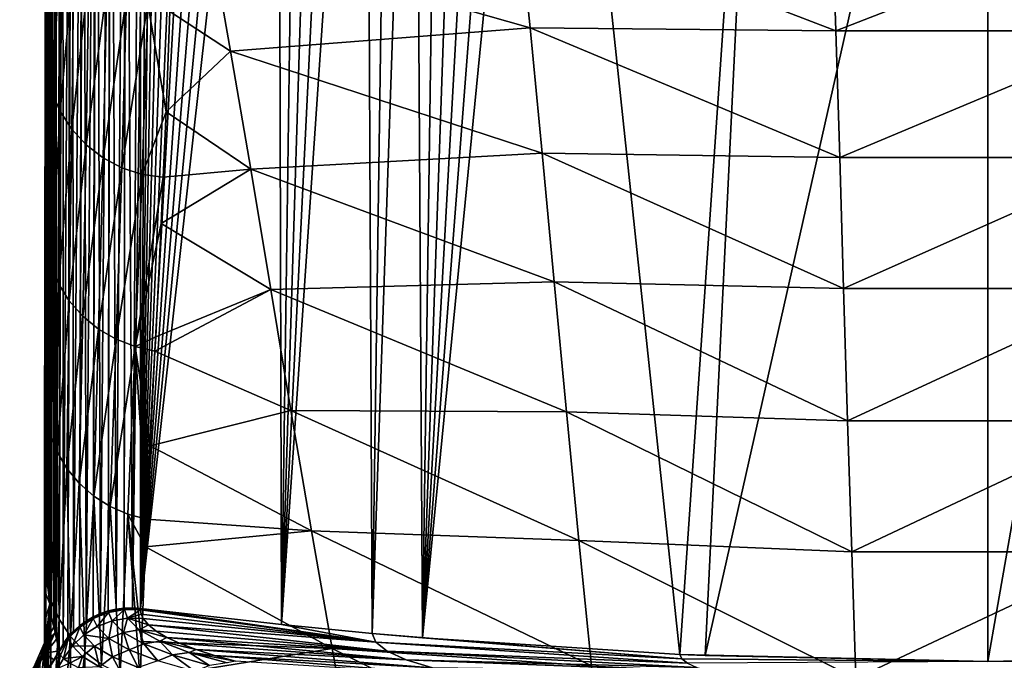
# Model space of a CAD drawing. Header units: metres. Extents: x -24 to 24, y -69 to 184.
# Tile 880 of 896: x -11.89 to 0.2, y 168.56 to 176.43. Entities that reach past the tile are written whole.
import ezdxf

# ---------------------------------------------------------------- set-up
doc = ezdxf.new("R2010")
doc.units = ezdxf.units.M
for name, color, linetype in [('4037', 7, 'CONTINUOUS'), ('4039', 7, 'CONTINUOUS'), ('4040', 7, 'CONTINUOUS'), ('4041', 7, 'CONTINUOUS'), ('4042', 7, 'CONTINUOUS'), ('4123', 7, 'CONTINUOUS'), ('4134', 7, 'CONTINUOUS'), ('4135', 7, 'CONTINUOUS'), ('4137', 7, 'CONTINUOUS'), ('4139', 7, 'CONTINUOUS'), ('4147', 7, 'CONTINUOUS'), ('4148', 7, 'CONTINUOUS'), ('4149', 7, 'CONTINUOUS'), ('4150', 7, 'CONTINUOUS'), ('4151', 7, 'CONTINUOUS'), ('4152', 7, 'CONTINUOUS')]:
    doc.layers.add(name, color=color, linetype=linetype)

msp = doc.modelspace()

# ---------------------------------------------------------------- linework, layer by layer
at = {"layer": '4037'}
for points in [[(-5.77165, 177.795035, 106.612077), (-9.547745, 177.44726, 103.757696), (-5.62208, 176.329709, 96.765387)], [(-1.869225, 176.296058, 96.87494), (-5.77165, 177.795035, 106.612077), (-5.62208, 176.329709, 96.765387)], [(-1.869225, 176.296058, 96.87494), (-1.918205, 177.775874, 106.679636), (-5.77165, 177.795035, 106.612077)], [(-1.918205, 177.775874, 106.679636), (-1.869225, 176.296058, 96.87494), (1.937453, 177.775938, 106.679574)], [(1.937453, 177.775938, 106.679574), (-1.869225, 176.296058, 96.87494), (1.88798, 176.296164, 96.87481)], [(-9.547745, 177.44726, 103.757696), (-10.047852, 176.532457, 97.303641), (-9.300258, 176.045538, 94.167916)], [(-9.547745, 177.44726, 103.757696), (-9.300258, 176.045538, 94.167916), (-5.62208, 176.329709, 96.765387)], [(-10.047852, 176.532457, 97.303641), (-10.092997, 175.298963, 88.871565), (-9.300258, 176.045538, 94.167916)], [(-5.62208, 176.329709, 96.765387), (-9.300258, 176.045538, 94.167916), (-5.473912, 174.792991, 86.928826)], [(-1.820795, 174.736587, 87.081633), (-5.62208, 176.329709, 96.765387), (-5.473912, 174.792991, 86.928826)], [(-1.820795, 174.736587, 87.081633), (-1.869225, 176.296058, 96.87494), (-5.62208, 176.329709, 96.765387)], [(-1.869225, 176.296058, 96.87494), (-1.820795, 174.736587, 87.081633), (1.88798, 176.296164, 96.87481)], [(1.88798, 176.296164, 96.87481), (-1.820795, 174.736587, 87.081633), (1.839062, 174.736757, 87.081431)], [(-9.300258, 176.045538, 94.167916), (-10.092997, 175.298963, 88.871565), (-9.053821, 174.596629, 84.584722)], [(-9.300258, 176.045538, 94.167916), (-9.053821, 174.596629, 84.584722), (-5.473912, 174.792991, 86.928826)], [(-10.092997, 175.298963, 88.871565), (-10.12721, 174.496416, 83.440306), (-9.053821, 174.596629, 84.584722)], [(-5.473912, 174.792991, 86.928826), (-9.053821, 174.596629, 84.584722), (-5.325777, 173.211211, 77.098668)], [(-1.772382, 173.127342, 77.295446), (-5.473912, 174.792991, 86.928826), (-5.325777, 173.211211, 77.098668)], [(-1.772382, 173.127342, 77.295446), (-1.820795, 174.736587, 87.081633), (-5.473912, 174.792991, 86.928826)], [(-1.820795, 174.736587, 87.081633), (-1.772382, 173.127342, 77.295446), (1.839062, 174.736757, 87.081431)], [(1.839062, 174.736757, 87.081431), (-1.772382, 173.127342, 77.295446), (1.790162, 173.127586, 77.29517)], [(-9.053821, 174.596629, 84.584722), (-10.152594, 173.927053, 79.594695), (-8.807134, 173.118393, 75.005637)], [(-10.12721, 174.496416, 83.440306), (-10.152594, 173.927053, 79.594695), (-9.053821, 174.596629, 84.584722)], [(-9.053821, 174.596629, 84.584722), (-8.807134, 173.118393, 75.005637), (-5.325777, 173.211211, 77.098668)], [(-10.152594, 173.927053, 79.594695), (-10.220276, 172.536538, 70.162034), (-8.807134, 173.118393, 75.005637)], [(-5.325777, 173.211211, 77.098668), (-8.807134, 173.118393, 75.005637), (-5.176373, 171.614172, 67.270687)], [(-1.723478, 171.501967, 67.511568), (-5.325777, 173.211211, 77.098668), (-5.176373, 171.614172, 67.270687)], [(-1.723478, 171.501967, 67.511568), (-1.772382, 173.127342, 77.295446), (-5.325777, 173.211211, 77.098668)], [(-8.807134, 173.118393, 75.005637), (-10.229098, 172.361497, 68.965795), (-8.558979, 171.630812, 65.427879)], [(-10.220276, 172.536538, 70.162034), (-10.229098, 172.361497, 68.965795), (-8.807134, 173.118393, 75.005637)], [(-8.807134, 173.118393, 75.005637), (-8.558979, 171.630812, 65.427879), (-5.176373, 171.614172, 67.270687)], [(-1.772382, 173.127342, 77.295446), (-1.723478, 171.501967, 67.511568), (1.790162, 173.127586, 77.29517)], [(1.790162, 173.127586, 77.29517), (-1.723478, 171.501967, 67.511568), (1.740765, 171.502288, 67.511219)], [(-10.229098, 172.361497, 68.965795), (-10.286805, 171.195862, 60.918961), (-8.558979, 171.630812, 65.427879)], [(-8.558979, 171.630812, 65.427879), (-10.286805, 171.195862, 60.918961), (-8.308151, 170.154271, 55.84861)], [(-5.176373, 171.614172, 67.270687), (-8.558979, 171.630812, 65.427879), (-5.024421, 170.032729, 57.440505)], [(-8.558979, 171.630812, 65.427879), (-8.308151, 170.154271, 55.84861), (-5.024421, 170.032729, 57.440505)], [(-1.673582, 169.895291, 57.725016), (-5.176373, 171.614172, 67.270687), (-5.024421, 170.032729, 57.440505)], [(-1.673582, 169.895291, 57.725016), (-1.723478, 171.501967, 67.511568), (-5.176373, 171.614172, 67.270687)], [(-1.723478, 171.501967, 67.511568), (-1.673582, 169.895291, 57.725016), (1.740765, 171.502288, 67.511219)], [(1.740765, 171.502288, 67.511219), (-1.673582, 169.895291, 57.725016), (1.690367, 169.895681, 57.724594)], [(-10.286805, 171.195862, 60.918961), (-10.331267, 170.294676, 54.572366), (-8.308151, 170.154271, 55.84861)], [(-10.331267, 170.294676, 54.572366), (-10.346857, 169.958147, 52.169864), (-8.308151, 170.154271, 55.84861)], [(-8.308151, 170.154271, 55.84861), (-10.346857, 169.958147, 52.169864), (-8.053398, 168.707833, 46.265179)], [(-5.024421, 170.032729, 57.440505), (-8.308151, 170.154271, 55.84861), (-4.868613, 168.49638, 47.603942)], [(-8.308151, 170.154271, 55.84861), (-8.053398, 168.707833, 46.265179), (-4.868613, 168.49638, 47.603942)], [(-1.622184, 168.340741, 47.93101), (-5.024421, 170.032729, 57.440505), (-4.868613, 168.49638, 47.603942)], [(-1.622184, 168.340741, 47.93101), (-1.673582, 169.895291, 57.725016), (-5.024421, 170.032729, 57.440505)], [(-10.346857, 169.958147, 52.169864), (-10.39525, 168.791276, 43.691531), (-8.053398, 168.707833, 46.265179)], [(-1.673582, 169.895291, 57.725016), (-1.622184, 168.340741, 47.93101), (1.690367, 169.895681, 57.724594)], [(1.690367, 169.895681, 57.724594), (-1.622184, 168.340741, 47.93101), (1.638452, 168.34118, 47.930519)], [(-10.39525, 168.791276, 43.691531), (-10.411011, 168.328406, 40.265887), (-8.053398, 168.707833, 46.265179)], [(-8.053398, 168.707833, 46.265179), (-10.411011, 168.328406, 40.265887), (-7.79335, 167.307524, 36.675369)], [(-4.868613, 168.49638, 47.603942), (-8.053398, 168.707833, 46.265179), (-4.707566, 167.030847, 37.757357)], [(-8.053398, 168.707833, 46.265179), (-7.79335, 167.307524, 36.675369), (-4.707566, 167.030847, 37.757357)]]:
    msp.add_3dface(points, dxfattribs=at)
at = {"layer": '4039'}
for points in [[(3.472393, 168.621839, -0.918657), (0, 168.54965, -0.909153), (2.719846, 184.081578, 116.725326)], [(2.719846, 184.081578, 116.725326), (0, 168.54965, -0.909153), (0, 184.036618, 116.72605)]]:
    msp.add_3dface(points, dxfattribs=at)
at = {"layer": '4040'}
for points in [[(-10.405616, 169.199333, -0.994685), (-8.715206, 184.336041, 115.481771), (-8.675908, 169.000888, -0.968559)], [(-8.951908, 184.332281, 115.25908), (-8.715206, 184.336041, 115.481771), (-10.405616, 169.199333, -0.994685)], [(-9.173601, 184.32556, 115.021453), (-8.951908, 184.332281, 115.25908), (-10.405616, 169.199333, -0.994685)], [(-9.379357, 184.315778, 114.769859), (-9.173601, 184.32556, 115.021453), (-10.405616, 169.199333, -0.994685)], [(-9.568267, 184.302844, 114.505336), (-9.379357, 184.315778, 114.769859), (-10.405616, 169.199333, -0.994685)], [(-9.73966, 184.286695, 114.228907), (-9.568267, 184.302844, 114.505336), (-10.405616, 169.199333, -0.994685)], [(-9.892797, 184.267284, 113.94174), (-9.73966, 184.286695, 114.228907), (-10.405616, 169.199333, -0.994685)], [(-8.715206, 184.336041, 115.481771), (-8.464382, 184.336941, 115.688583), (-8.675908, 169.000888, -0.968559)], [(-8.464382, 184.336941, 115.688583), (-8.20045, 184.335096, 115.878643), (-8.675908, 169.000888, -0.968559)], [(-8.20045, 184.335096, 115.878643), (-7.924484, 184.330639, 116.051206), (-8.675908, 169.000888, -0.968559)], [(-7.924484, 184.330639, 116.051206), (-7.637742, 184.323698, 116.205414), (-8.675908, 169.000888, -0.968559)], [(-8.675908, 169.000888, -0.968559), (-7.637742, 184.323698, 116.205414), (-7.561735, 168.892282, -0.954261)], [(-7.637742, 184.323698, 116.205414), (-7.341619, 184.3144, 116.340444), (-7.561735, 168.892282, -0.954261)], [(-7.341619, 184.3144, 116.340444), (-7.037367, 184.302887, 116.455773), (-7.561735, 168.892282, -0.954261)], [(-7.561735, 168.892282, -0.954261), (-7.037367, 184.302887, 116.455773), (-6.943197, 168.838462, -0.947176)], [(-7.037367, 184.302887, 116.455773), (-6.726108, 184.289284, 116.550975), (-6.943197, 168.838462, -0.947176)], [(-6.726108, 184.289284, 116.550975), (-6.408865, 184.273694, 116.625623), (-6.943197, 168.838462, -0.947176)], [(-6.408865, 184.273694, 116.625623), (-6.087037, 184.256244, 116.679364), (-6.943197, 168.838462, -0.947176)], [(-10.026842, 184.244591, 113.645255), (-9.892797, 184.267284, 113.94174), (-10.405616, 169.199333, -0.994685)], [(-10.141247, 184.218622, 113.34074), (-10.026842, 184.244591, 113.645255), (-10.405616, 169.199333, -0.994685)], [(-10.235616, 184.189388, 113.029271), (-10.141247, 184.218622, 113.34074), (-10.405616, 169.199333, -0.994685)], [(-10.309571, 184.156874, 112.711651), (-10.235616, 184.189388, 113.029271), (-10.405616, 169.199333, -0.994685)], [(-10.405616, 169.199333, -0.994685), (-10.405605, 176.620064, 55.371373), (-10.309571, 184.156874, 112.711651)], [(-6.087037, 184.256244, 116.679364), (-5.762365, 184.237076, 116.711944), (-6.943197, 168.838462, -0.947176)], [(-5.762365, 184.237076, 116.711944), (-5.436699, 184.216318, 116.723155), (-6.943197, 168.838462, -0.947176)], [(-6.943197, 168.838462, -0.947176), (-5.436699, 184.216318, 116.723155), (-3.782438, 168.635308, -0.92043)], [(-5.436699, 184.216318, 116.723155), (-2.719907, 184.08158, 116.725326), (-3.782438, 168.635308, -0.92043)], [(-3.782438, 168.635308, -0.92043), (-2.719907, 184.08158, 116.725326), (-3.472393, 168.621839, -0.918657)], [(-2.719907, 184.08158, 116.725326), (0, 184.036618, 116.72605), (-3.472393, 168.621839, -0.918657)], [(0, 184.036618, 116.72605), (0, 168.54965, -0.909153), (-3.472393, 168.621839, -0.918657)]]:
    msp.add_3dface(points, dxfattribs=at)
at = {"layer": '4041'}
for points in [[(0, 168.54965, -0.909153), (3.472393, 168.621839, -0.918657), (3.761027, 168.58093, -1.333856)], [(3.690833, 168.526943, -1.74393), (0, 168.54965, -0.909153), (3.761027, 168.58093, -1.333856)]]:
    msp.add_3dface(points, dxfattribs=at)
at = {"layer": '4042'}
for points in [[(-10.405616, 169.199333, -0.994685), (-7.518774, 168.783654, -1.780753), (-10.405606, 169.190184, -1.065663)], [(-10.405616, 169.199333, -0.994685), (-8.675908, 169.000888, -0.968559), (-7.518774, 168.783654, -1.780753)], [(-10.405606, 169.190184, -1.065663), (-7.518774, 168.783654, -1.780753), (-10.405612, 169.180595, -1.138736)], [(-10.405612, 169.180595, -1.138736), (-7.518774, 168.783654, -1.780753), (-10.397876, 169.128847, -1.535102)], [(-10.397876, 169.128847, -1.535102), (-7.518774, 168.783654, -1.780753), (-10.375583, 169.077338, -1.93156)], [(-10.375583, 169.077338, -1.93156), (-7.518774, 168.783654, -1.780753), (-10.310615, 168.998397, -2.540448)], [(-10.310615, 168.998397, -2.540448), (-7.378422, 168.675726, -2.600543), (-10.213387, 168.920506, -3.14707)], [(-7.518774, 168.783654, -1.780753), (-7.378422, 168.675726, -2.600543), (-10.310615, 168.998397, -2.540448)], [(-10.213387, 168.920506, -3.14707), (-7.378422, 168.675726, -2.600543), (-10.082914, 168.843756, -3.748829)], [(-8.675908, 169.000888, -0.968559), (-7.561735, 168.892282, -0.954261), (-7.518774, 168.783654, -1.780753)], [(-10.082914, 168.843756, -3.748829), (-7.144829, 168.570061, -3.403202), (-9.919618, 168.768366, -4.343493)], [(-7.378422, 168.675726, -2.600543), (-7.144829, 168.570061, -3.403202), (-10.082914, 168.843756, -3.748829)], [(-7.518774, 168.783654, -1.780753), (-7.561735, 168.892282, -0.954261), (-3.761027, 168.58093, -1.333856)], [(-7.561735, 168.892282, -0.954261), (-6.943197, 168.838462, -0.947176), (-3.761027, 168.58093, -1.333856)], [(-6.943197, 168.838462, -0.947176), (-3.782438, 168.635308, -0.92043), (-3.761027, 168.58093, -1.333856)], [(-9.919618, 168.768366, -4.343493), (-7.144829, 168.570061, -3.403202), (-9.723983, 168.694552, -4.928866)], [(-9.723983, 168.694552, -4.928866), (-6.822715, 168.468098, -4.177795), (-9.496698, 168.622536, -5.502852)], [(-7.144829, 168.570061, -3.403202), (-6.822715, 168.468098, -4.177795), (-9.723983, 168.694552, -4.928866)], [(-7.518774, 168.783654, -1.780753), (-3.761027, 168.58093, -1.333856), (-3.690832, 168.526943, -1.743929)], [(-7.378422, 168.675726, -2.600543), (-7.518774, 168.783654, -1.780753), (-3.690832, 168.526943, -1.743929)], [(-7.378422, 168.675726, -2.600543), (-3.690832, 168.526943, -1.743929), (-3.574008, 168.474086, -2.145436)], [(-7.144829, 168.570061, -3.403202), (-7.378422, 168.675726, -2.600543), (-3.574008, 168.474086, -2.145436)], [(-9.496698, 168.622536, -5.502852), (-6.416536, 168.371106, -4.914642), (-9.238468, 168.552501, -6.063881)], [(-6.822715, 168.468098, -4.177795), (-6.416536, 168.371106, -4.914642), (-9.496698, 168.622536, -5.502852)], [(-7.144829, 168.570061, -3.403202), (-3.574008, 168.474086, -2.145436), (-3.412898, 168.423078, -2.532909)], [(-6.822715, 168.468098, -4.177795), (-7.144829, 168.570061, -3.403202), (-3.412898, 168.423078, -2.532909)], [(0, 168.54965, -0.909153), (-3.782438, 168.635308, -0.92043), (-3.472393, 168.621839, -0.918657)], [(-3.782438, 168.635308, -0.92043), (0, 168.54965, -0.909153), (-3.761027, 168.58093, -1.333856)], [(-3.761027, 168.58093, -1.333856), (0, 168.54965, -0.909153), (-3.690832, 168.526943, -1.743929)]]:
    msp.add_3dface(points, dxfattribs=at)
at = {"layer": '4123'}
for points in [[(-11.519543, 183.084236, 111.862986), (-11.519543, 169.256036, 6.827382), (-11.544497, 181.654619, 111.862929)], [(-11.519543, 169.256036, 6.827382), (-11.569451, 180.225003, 111.862872), (-11.544497, 181.654619, 111.862929)], [(-11.57042, 179.284629, 105.142069), (-11.569451, 180.225003, 111.862872), (-11.519543, 169.256036, 6.827382)], [(-11.571792, 178.346166, 98.61055), (-11.57042, 179.284629, 105.142069), (-11.519543, 169.256036, 6.827382)], [(-11.572068, 178.185267, 97.508644), (-11.571792, 178.346166, 98.61055), (-11.519543, 169.256036, 6.827382)], [(-11.573454, 177.425327, 92.339227), (-11.572068, 178.185267, 97.508644), (-11.519543, 169.256036, 6.827382)], [(-11.575227, 176.547459, 86.442836), (-11.573454, 177.425327, 92.339227), (-11.519543, 169.256036, 6.827382)], [(-11.576269, 176.04684, 83.093684), (-11.575227, 176.547459, 86.442836), (-11.519543, 169.256036, 6.827382)], [(-11.576934, 175.734446, 81.010345), (-11.576269, 176.04684, 83.093684), (-11.519543, 169.256036, 6.827382)], [(-11.57853, 174.980321, 75.976733), (-11.576934, 175.734446, 81.010345), (-11.519543, 169.256036, 6.827382)], [(-11.57998, 174.279679, 71.285706), (-11.57853, 174.980321, 75.976733), (-11.519543, 169.256036, 6.827382)], [(-11.580732, 173.90089, 68.73578), (-11.57998, 174.279679, 71.285706), (-11.519543, 169.256036, 6.827382)], [(-11.581269, 173.622695, 66.856366), (-11.580732, 173.90089, 68.73578), (-11.519543, 169.256036, 6.827382)], [(-11.582388, 173.011111, 62.697585), (-11.581269, 173.622695, 66.856366), (-11.519543, 169.256036, 6.827382)], [(-11.583333, 172.446083, 58.817113), (-11.582388, 173.011111, 62.697585), (-11.519543, 169.256036, 6.827382)], [(-11.584105, 171.929463, 55.229008), (-11.583333, 172.446083, 58.817113), (-11.519543, 169.256036, 6.827382)], [(-11.584279, 171.804609, 54.356172), (-11.584105, 171.929463, 55.229008), (-11.519543, 169.256036, 6.827382)], [(-11.584728, 171.457002, 51.911383), (-11.584279, 171.804609, 54.356172), (-11.519543, 169.256036, 6.827382)], [(-11.585229, 171.018917, 48.801834), (-11.584728, 171.457002, 51.911383), (-11.519543, 169.256036, 6.827382)], [(-11.58563, 170.606325, 45.842597), (-11.585229, 171.018917, 48.801834), (-11.519543, 169.256036, 6.827382)], [(-11.585953, 170.20796, 42.957148), (-11.58563, 170.606325, 45.842597), (-11.519543, 169.256036, 6.827382)], [(-11.586207, 169.814414, 40.078112), (-11.585953, 170.20796, 42.957148), (-11.519543, 169.256036, 6.827382)], [(-11.586397, 169.422933, 37.187476), (-11.586214, 169.801819, 39.985501), (-11.519543, 169.256036, 6.827382)], [(-11.586214, 169.801819, 39.985501), (-11.586207, 169.814414, 40.078112), (-11.519543, 169.256036, 6.827382)], [(-11.586531, 169.032783, 34.282291), (-11.586397, 169.422933, 37.187476), (-11.519543, 169.256036, 6.827382)], [(-11.532222, 168.857776, 9.319703), (-11.597514, 166.886519, 22.758951), (-11.519543, 169.256036, 6.827382)], [(-11.597514, 166.886519, 22.758951), (-11.595076, 167.067069, 23.069645), (-11.519543, 169.256036, 6.827382)], [(-11.595076, 167.067069, 23.069645), (-11.59414, 167.138342, 23.203771), (-11.519543, 169.256036, 6.827382)], [(-11.59414, 167.138342, 23.203771), (-11.592918, 167.23356, 23.395071), (-11.519543, 169.256036, 6.827382)], [(-11.592918, 167.23356, 23.395071), (-11.591056, 167.384878, 23.734209), (-11.519543, 169.256036, 6.827382)], [(-11.591056, 167.384878, 23.734209), (-11.589506, 167.519963, 24.085886), (-11.519543, 169.256036, 6.827382)], [(-11.589506, 167.519963, 24.085886), (-11.588283, 167.637813, 24.448749), (-11.519543, 169.256036, 6.827382)], [(-11.588283, 167.637813, 24.448749), (-11.587399, 167.737521, 24.821273), (-11.519543, 169.256036, 6.827382)], [(-11.587399, 167.737521, 24.821273), (-11.586863, 167.818318, 25.201862), (-11.519543, 169.256036, 6.827382)], [(-11.586863, 167.818318, 25.201862), (-11.586683, 167.879578, 25.588825), (-11.519543, 169.256036, 6.827382)], [(-11.586683, 167.879578, 25.588825), (-11.586667, 168.2606, 28.47602), (-11.519543, 169.256036, 6.827382)], [(-11.586667, 168.2606, 28.47602), (-11.586618, 168.645131, 31.375626), (-11.519543, 169.256036, 6.827382)], [(-11.586618, 168.645131, 31.375626), (-11.586531, 169.032783, 34.282291), (-11.519543, 169.256036, 6.827382)], [(-11.533144, 168.826031, 9.479898), (-11.609695, 166.046301, 21.677566), (-11.532222, 168.857776, 9.319703)], [(-11.609695, 166.046301, 21.677566), (-11.60632, 166.271889, 21.922755), (-11.532222, 168.857776, 9.319703)], [(-11.5476, 168.295548, 11.741024), (-11.609695, 166.046301, 21.677566), (-11.533144, 168.826031, 9.479898)], [(-11.60632, 166.271889, 21.922755), (-11.603154, 166.487816, 22.184946), (-11.532222, 168.857776, 9.319703)], [(-11.603154, 166.487816, 22.184946), (-11.600212, 166.693057, 22.463834), (-11.532222, 168.857776, 9.319703)], [(-11.600212, 166.693057, 22.463834), (-11.597514, 166.886519, 22.758951), (-11.532222, 168.857776, 9.319703)]]:
    msp.add_3dface(points, dxfattribs=at)
at = {"layer": '4134'}
for points in [[(-10.772138, 184.018601, 111.739975), (-10.593435, 184.046452, 111.736308), (-10.705196, 169.191724, -0.993944)], [(-10.705196, 169.191724, -0.993944), (-10.593435, 184.046452, 111.736308), (-10.605763, 169.20437, -0.995585)], [(-10.605763, 169.20437, -0.995585), (-10.589917, 184.046671, 111.736279), (-10.505551, 169.206986, -0.995876)], [(-10.593435, 184.046452, 111.736308), (-10.589917, 184.046671, 111.736279), (-10.605763, 169.20437, -0.995585)], [(-10.589917, 184.046671, 111.736279), (-10.405606, 184.040747, 111.737059), (-10.505551, 169.206986, -0.995876)], [(-10.405606, 184.040747, 111.737059), (-10.405605, 176.620064, 55.371373), (-10.505551, 169.206986, -0.995876)], [(-11.105315, 183.865525, 111.760128), (-10.958255, 183.951756, 111.748775), (-11.075082, 169.044929, -0.974544)], [(-11.075082, 169.044929, -0.974544), (-10.958255, 183.951756, 111.748775), (-10.988726, 169.095402, -0.981228)], [(-10.988726, 169.095402, -0.981228), (-10.945948, 183.957513, 111.748017), (-10.897664, 169.136959, -0.986726)], [(-10.958255, 183.951756, 111.748775), (-10.945948, 183.957513, 111.748017), (-10.988726, 169.095402, -0.981228)], [(-10.945948, 183.957513, 111.748017), (-10.780435, 184.016486, 111.740253), (-10.897664, 169.136959, -0.986726)], [(-10.897664, 169.136959, -0.986726), (-10.780435, 184.016486, 111.740253), (-10.80283, 169.169177, -0.99098)], [(-10.80283, 169.169177, -0.99098), (-10.772138, 184.018601, 111.739975), (-10.705196, 169.191724, -0.993944)], [(-10.780435, 184.016486, 111.740253), (-10.772138, 184.018601, 111.739975), (-10.80283, 169.169177, -0.99098)], [(-11.24471, 183.74583, 111.775886), (-11.120385, 183.854633, 111.761561), (-11.230194, 168.919395, -0.957911)], [(-11.230194, 168.919395, -0.957911), (-11.120385, 183.854633, 111.761561), (-11.155847, 168.986059, -0.966745)], [(-11.155847, 168.986059, -0.966745), (-11.105315, 183.865525, 111.760128), (-11.075082, 169.044929, -0.974544)], [(-11.120385, 183.854633, 111.761561), (-11.105315, 183.865525, 111.760128), (-11.155847, 168.986059, -0.966745)], [(-11.359296, 183.60258, 111.794745), (-11.260889, 183.728673, 111.778144), (-11.35665, 168.765498, -0.937525)], [(-11.35665, 168.765498, -0.937525), (-11.260889, 183.728673, 111.778144), (-11.297358, 168.845622, -0.948137)], [(-11.297358, 168.845622, -0.948137), (-11.24471, 183.74583, 111.775886), (-11.230194, 168.919395, -0.957911)], [(-11.260889, 183.728673, 111.778144), (-11.24471, 183.74583, 111.775886), (-11.297358, 168.845622, -0.948137)], [(-11.445098, 183.440745, 111.816051), (-11.374624, 183.578487, 111.797917), (-11.437298, 168.824011, 0.649891)], [(-11.437298, 168.824011, 0.649891), (-11.374624, 183.578487, 111.797917), (-11.407329, 168.679743, -0.926169)], [(-11.407329, 168.679743, -0.926169), (-11.359296, 183.60258, 111.794745), (-11.35665, 168.765498, -0.937525)], [(-11.374624, 183.578487, 111.797917), (-11.359296, 183.60258, 111.794745), (-11.407329, 168.679743, -0.926169)], [(-11.457425, 183.409572, 111.820155), (-11.445098, 183.440745, 111.816051), (-11.456864, 168.904828, 1.63417)], [(-11.456864, 168.904828, 1.63417), (-11.445098, 183.440745, 111.816051), (-11.437298, 168.824011, 0.649891)], [(-11.499139, 183.265942, 111.839064), (-11.457425, 183.409572, 111.820155), (-11.472442, 168.96814, 2.458781)], [(-11.472442, 168.96814, 2.458781), (-11.457425, 183.409572, 111.820155), (-11.456864, 168.904828, 1.63417)], [(-11.519543, 169.256036, 6.827382), (-11.506261, 183.228115, 111.844044), (-11.514475, 169.183594, 5.632685)], [(-11.519543, 169.256036, 6.827382), (-11.519543, 183.084236, 111.862986), (-11.506261, 183.228115, 111.844044)], [(-11.514475, 169.183594, 5.632685), (-11.506261, 183.228115, 111.844044), (-11.503745, 169.111639, 4.508039)], [(-11.506261, 183.228115, 111.844044), (-11.499139, 183.265942, 111.839064), (-11.503745, 169.111639, 4.508039)], [(-11.503745, 169.111639, 4.508039), (-11.499139, 183.265942, 111.839064), (-11.500401, 169.093666, 4.237407)], [(-11.500401, 169.093666, 4.237407), (-11.499139, 183.265942, 111.839064), (-11.472442, 168.96814, 2.458781)], [(-10.405616, 169.199333, -0.994685), (-10.505551, 169.206986, -0.995876), (-10.405605, 176.620064, 55.371373)]]:
    msp.add_3dface(points, dxfattribs=at)
at = {"layer": '4135'}
for points in [[(-10.986414, 169.077631, -1.125285), (-10.80283, 169.169177, -0.99098), (-10.80117, 169.150706, -1.134835)], [(-10.897664, 169.136959, -0.986726), (-10.80283, 169.169177, -0.99098), (-10.986414, 169.077631, -1.125285)], [(-10.80283, 169.169177, -0.99098), (-10.705196, 169.191724, -0.993944), (-10.80117, 169.150706, -1.134835)], [(-10.80117, 169.150706, -1.134835), (-10.605763, 169.20437, -0.995585), (-10.604916, 169.185498, -1.139381)], [(-10.705196, 169.191724, -0.993944), (-10.605763, 169.20437, -0.995585), (-10.80117, 169.150706, -1.134835)], [(-10.605763, 169.20437, -0.995585), (-10.505551, 169.206986, -0.995876), (-10.604916, 169.185498, -1.139381)], [(-10.505551, 169.206986, -0.995876), (-10.405616, 169.199333, -0.994685), (-10.604916, 169.185498, -1.139381)], [(-10.405616, 169.199333, -0.994685), (-10.405606, 169.190184, -1.065663), (-10.604916, 169.185498, -1.139381)], [(-10.405606, 169.190184, -1.065663), (-10.405612, 169.180595, -1.138736), (-10.604916, 169.185498, -1.139381)], [(-11.155847, 168.986059, -0.966745), (-11.075082, 169.044929, -0.974544), (-11.153136, 168.969236, -1.111117)], [(-11.153136, 168.969236, -1.111117), (-10.988726, 169.095402, -0.981228), (-10.986414, 169.077631, -1.125285)], [(-11.075082, 169.044929, -0.974544), (-10.988726, 169.095402, -0.981228), (-11.153136, 168.969236, -1.111117)], [(-10.988726, 169.095402, -0.981228), (-10.897664, 169.136959, -0.986726), (-10.986414, 169.077631, -1.125285)], [(-11.297358, 168.845622, -0.948137), (-11.230194, 168.919395, -0.957911), (-11.294575, 168.829917, -1.092905)], [(-11.294575, 168.829917, -1.092905), (-11.155847, 168.986059, -0.966745), (-11.153136, 168.969236, -1.111117)], [(-11.230194, 168.919395, -0.957911), (-11.155847, 168.986059, -0.966745), (-11.294575, 168.829917, -1.092905)], [(-11.404996, 168.665325, -1.071389), (-11.297358, 168.845622, -0.948137), (-11.294575, 168.829917, -1.092905)], [(-11.35665, 168.765498, -0.937525), (-11.297358, 168.845622, -0.948137), (-11.404996, 168.665325, -1.071389)], [(-11.407329, 168.679743, -0.926169), (-11.35665, 168.765498, -0.937525), (-11.406252, 168.673336, -0.991906)], [(-11.406252, 168.673336, -0.991906), (-11.35665, 168.765498, -0.937525), (-11.404996, 168.665325, -1.071389)]]:
    msp.add_3dface(points, dxfattribs=at)
at = {"layer": '4137'}
for points in [[(-10.80117, 169.150706, -1.134835), (-10.604916, 169.185498, -1.139381), (-10.756957, 169.046942, -1.957012)], [(-10.756957, 169.046942, -1.957012), (-10.604916, 169.185498, -1.139381), (-10.566694, 169.080757, -1.946577)], [(-10.604916, 169.185498, -1.139381), (-10.405612, 169.180595, -1.138736), (-10.566694, 169.080757, -1.946577)], [(-10.405612, 169.180595, -1.138736), (-10.397876, 169.128847, -1.535102), (-10.566694, 169.080757, -1.946577)], [(-11.153136, 168.969236, -1.111117), (-10.986414, 169.077631, -1.125285), (-11.100958, 168.873661, -1.961294)], [(-11.100958, 168.873661, -1.961294), (-10.986414, 169.077631, -1.125285), (-10.937343, 168.977019, -1.961981)], [(-10.986414, 169.077631, -1.125285), (-10.80117, 169.150706, -1.134835), (-10.937343, 168.977019, -1.961981)], [(-10.937343, 168.977019, -1.961981), (-10.80117, 169.150706, -1.134835), (-10.756957, 169.046942, -1.957012)], [(-10.397876, 169.128847, -1.535102), (-10.375583, 169.077338, -1.93156), (-10.566694, 169.080757, -1.946577)], [(-11.294575, 168.829917, -1.092905), (-11.153136, 168.969236, -1.111117), (-11.241549, 168.740815, -1.954978)], [(-11.241549, 168.740815, -1.954978), (-11.153136, 168.969236, -1.111117), (-11.100958, 168.873661, -1.961294)], [(-11.404996, 168.665325, -1.071389), (-11.294575, 168.829917, -1.092905), (-11.388342, 168.62437, -1.50431)], [(-11.388342, 168.62437, -1.50431), (-11.294575, 168.829917, -1.092905), (-11.353654, 168.583715, -1.943287)], [(-11.353654, 168.583715, -1.943287), (-11.294575, 168.829917, -1.092905), (-11.241549, 168.740815, -1.954978)]]:
    msp.add_3dface(points, dxfattribs=at)
at = {"layer": '4139'}
for points in [[(-10.937343, 168.977019, -1.961981), (-10.756957, 169.046942, -1.957012), (-10.795834, 168.832137, -3.084487)], [(-10.756957, 169.046942, -1.957012), (-10.615833, 168.902968, -3.072573), (-10.795834, 168.832137, -3.084487)], [(-10.756957, 169.046942, -1.957012), (-10.566694, 169.080757, -1.946577), (-10.615833, 168.902968, -3.072573)], [(-10.566694, 169.080757, -1.946577), (-10.423619, 168.936045, -3.068056), (-10.615833, 168.902968, -3.072573)], [(-10.566694, 169.080757, -1.946577), (-10.310615, 168.998397, -2.540448), (-10.423619, 168.936045, -3.068056)], [(-10.375583, 169.077338, -1.93156), (-10.310615, 168.998397, -2.540448), (-10.566694, 169.080757, -1.946577)], [(-11.100958, 168.873661, -1.961294), (-10.937343, 168.977019, -1.961981), (-10.795834, 168.832137, -3.084487)], [(-10.615833, 168.902968, -3.072573), (-10.423619, 168.936045, -3.068056), (-10.367753, 168.763065, -4.170625)], [(-10.310615, 168.998397, -2.540448), (-10.213387, 168.920506, -3.14707), (-10.423619, 168.936045, -3.068056)], [(-10.423619, 168.936045, -3.068056), (-10.170696, 168.795525, -4.171273), (-10.367753, 168.763065, -4.170625)], [(-10.082914, 168.843756, -3.748829), (-10.170696, 168.795525, -4.171273), (-10.423619, 168.936045, -3.068056)], [(-10.213387, 168.920506, -3.14707), (-10.082914, 168.843756, -3.748829), (-10.423619, 168.936045, -3.068056)], [(-11.241549, 168.740815, -1.954978), (-11.100958, 168.873661, -1.961294), (-10.971511, 168.737271, -3.017443)], [(-10.971511, 168.737271, -3.017443), (-11.100958, 168.873661, -1.961294), (-10.795834, 168.832137, -3.084487)], [(-10.74892, 168.604388, -4.059092), (-10.971511, 168.737271, -3.017443), (-10.795834, 168.832137, -3.084487)], [(-10.615833, 168.902968, -3.072573), (-10.547668, 168.691316, -4.189646), (-10.795834, 168.832137, -3.084487)], [(-10.547668, 168.691316, -4.189646), (-10.74892, 168.604388, -4.059092), (-10.795834, 168.832137, -3.084487)], [(-10.615833, 168.902968, -3.072573), (-10.367753, 168.763065, -4.170625), (-10.547668, 168.691316, -4.189646)], [(-10.367753, 168.763065, -4.170625), (-10.170696, 168.795525, -4.171273), (-10.014604, 168.628024, -5.241303)], [(-10.082914, 168.843756, -3.748829), (-9.919618, 168.768366, -4.343493), (-10.170696, 168.795525, -4.171273)], [(-10.170696, 168.795525, -4.171273), (-9.809926, 168.660039, -5.245934), (-10.014604, 168.628024, -5.241303)], [(-9.723983, 168.694552, -4.928866), (-9.809926, 168.660039, -5.245934), (-10.170696, 168.795525, -4.171273)], [(-9.919618, 168.768366, -4.343493), (-9.723983, 168.694552, -4.928866), (-10.170696, 168.795525, -4.171273)], [(-11.353654, 168.583715, -1.943287), (-11.241549, 168.740815, -1.954978), (-11.118521, 168.608976, -2.975579)], [(-11.118521, 168.608976, -2.975579), (-11.241549, 168.740815, -1.954978), (-10.971511, 168.737271, -3.017443)], [(-10.909533, 168.480355, -3.983128), (-11.118521, 168.608976, -2.975579), (-10.971511, 168.737271, -3.017443)], [(-10.74892, 168.604388, -4.059092), (-10.909533, 168.480355, -3.983128), (-10.971511, 168.737271, -3.017443)], [(-10.434617, 168.475623, -5.078259), (-10.74892, 168.604388, -4.059092), (-10.547668, 168.691316, -4.189646)], [(-10.367753, 168.763065, -4.170625), (-10.194698, 168.555329, -5.267675), (-10.547668, 168.691316, -4.189646)], [(-10.194698, 168.555329, -5.267675), (-10.434617, 168.475623, -5.078259), (-10.547668, 168.691316, -4.189646)], [(-10.367753, 168.763065, -4.170625), (-10.014604, 168.628024, -5.241303), (-10.194698, 168.555329, -5.267675)], [(-9.723983, 168.694552, -4.928866), (-9.496698, 168.622536, -5.502852), (-9.809926, 168.660039, -5.245934)], [(-11.276038, 168.526846, -2.562796), (-11.353654, 168.583715, -1.943287), (-11.118521, 168.608976, -2.975579)], [(-11.166911, 168.471564, -3.175088), (-11.276038, 168.526846, -2.562796), (-11.118521, 168.608976, -2.975579)], [(-10.909533, 168.480355, -3.983128), (-11.166911, 168.471564, -3.175088), (-11.118521, 168.608976, -2.975579)], [(-10.615803, 168.355484, -4.970561), (-10.909533, 168.480355, -3.983128), (-10.74892, 168.604388, -4.059092)], [(-10.434617, 168.475623, -5.078259), (-10.615803, 168.355484, -4.970561), (-10.74892, 168.604388, -4.059092)], [(-10.014604, 168.628024, -5.241303), (-9.739727, 168.4251, -6.309099), (-10.194698, 168.555329, -5.267675)], [(-10.014604, 168.628024, -5.241303), (-9.809926, 168.660039, -5.245934), (-9.559244, 168.498787, -6.275046)], [(-10.014604, 168.628024, -5.241303), (-9.559244, 168.498787, -6.275046), (-9.739727, 168.4251, -6.309099)], [(-9.809926, 168.660039, -5.245934), (-9.344374, 168.530591, -6.28204), (-9.559244, 168.498787, -6.275046)], [(-9.238468, 168.552501, -6.063881), (-9.344374, 168.530591, -6.28204), (-9.809926, 168.660039, -5.245934)], [(-9.496698, 168.622536, -5.502852), (-9.238468, 168.552501, -6.063881), (-9.809926, 168.660039, -5.245934)]]:
    msp.add_3dface(points, dxfattribs=at)
at = {"layer": '4147'}
for points in [[(-11.532222, 168.857776, 9.319703), (-11.519543, 169.256036, 6.827382), (-11.529758, 169.067867, 6.803159)], [(-11.529758, 169.067867, 6.803159), (-11.553881, 168.881156, 6.777543), (-11.563688, 168.460989, 9.402443)], [(-11.533144, 168.826031, 9.479898), (-11.529758, 169.067867, 6.803159), (-11.563688, 168.460989, 9.402443)], [(-11.533144, 168.826031, 9.479898), (-11.532222, 168.857776, 9.319703), (-11.529758, 169.067867, 6.803159)], [(-11.553881, 168.881156, 6.777543), (-11.591778, 168.696926, 6.750676), (-11.563688, 168.460989, 9.402443)], [(-11.5476, 168.295548, 11.741024), (-11.533144, 168.826031, 9.479898), (-11.563688, 168.460989, 9.402443)], [(-11.591778, 168.696926, 6.750676), (-11.643242, 168.516184, 6.722704), (-11.642361, 168.103893, 9.322135)], [(-11.563688, 168.460989, 9.402443), (-11.591778, 168.696926, 6.750676), (-11.642361, 168.103893, 9.322135)]]:
    msp.add_3dface(points, dxfattribs=at)
at = {"layer": '4148'}
for points in [[(-11.514475, 169.183594, 5.632685), (-11.553881, 168.881156, 6.777543), (-11.529758, 169.067867, 6.803159)], [(-11.514475, 169.183594, 5.632685), (-11.503745, 169.111639, 4.508039), (-11.553881, 168.881156, 6.777543)], [(-11.519543, 169.256036, 6.827382), (-11.514475, 169.183594, 5.632685), (-11.529758, 169.067867, 6.803159)], [(-11.591778, 168.696926, 6.750676), (-11.500401, 169.093666, 4.237407), (-11.58653, 168.777896, 4.220079)], [(-11.500401, 169.093666, 4.237407), (-11.591778, 168.696926, 6.750676), (-11.553881, 168.881156, 6.777543)], [(-11.500401, 169.093666, 4.237407), (-11.472442, 168.96814, 2.458781), (-11.58653, 168.777896, 4.220079)], [(-11.503745, 169.111639, 4.508039), (-11.500401, 169.093666, 4.237407), (-11.553881, 168.881156, 6.777543)], [(-11.472442, 168.96814, 2.458781), (-11.456864, 168.904828, 1.63417), (-11.58653, 168.777896, 4.220079)], [(-11.58653, 168.777896, 4.220079), (-11.456864, 168.904828, 1.63417), (-11.717511, 168.476346, 4.182845)], [(-11.456864, 168.904828, 1.63417), (-11.573327, 168.649237, 1.648028), (-11.717511, 168.476346, 4.182845)], [(-11.456864, 168.904828, 1.63417), (-11.437298, 168.824011, 0.649891), (-11.573327, 168.649237, 1.648028)], [(-11.437298, 168.824011, 0.649891), (-11.407329, 168.679743, -0.926169), (-11.573327, 168.649237, 1.648028)], [(-11.707993, 168.339918, 6.69378), (-11.58653, 168.777896, 4.220079), (-11.717511, 168.476346, 4.182845)], [(-11.707993, 168.339918, 6.69378), (-11.643242, 168.516184, 6.722704), (-11.58653, 168.777896, 4.220079)], [(-11.643242, 168.516184, 6.722704), (-11.591778, 168.696926, 6.750676), (-11.58653, 168.777896, 4.220079)], [(-11.407329, 168.679743, -0.926169), (-11.470015, 168.569156, -0.925358), (-11.573327, 168.649237, 1.648028)], [(-11.717511, 168.476346, 4.182845), (-11.573327, 168.649237, 1.648028), (-11.890526, 168.19751, 4.140534)], [(-11.573327, 168.649237, 1.648028), (-11.726344, 168.407661, 1.626265), (-11.890526, 168.19751, 4.140534)], [(-11.573327, 168.649237, 1.648028), (-11.540589, 168.463443, -0.925802), (-11.726344, 168.407661, 1.626265)], [(-11.470015, 168.569156, -0.925358), (-11.540589, 168.463443, -0.925802), (-11.573327, 168.649237, 1.648028)]]:
    msp.add_3dface(points, dxfattribs=at)
at = {"layer": '4149'}
for points in [[(-11.407329, 168.679743, -0.926169), (-11.404996, 168.665325, -1.071389), (-11.470015, 168.569156, -0.925358)], [(-11.407329, 168.679743, -0.926169), (-11.406252, 168.673336, -0.991906), (-11.404996, 168.665325, -1.071389)], [(-11.540589, 168.463443, -0.925802), (-11.470015, 168.569156, -0.925358), (-11.537116, 168.45317, -1.06886)], [(-11.470015, 168.569156, -0.925358), (-11.404996, 168.665325, -1.071389), (-11.537116, 168.45317, -1.06886)]]:
    msp.add_3dface(points, dxfattribs=at)
at = {"layer": '4150'}
for points in [[(-11.537116, 168.45317, -1.06886), (-11.404996, 168.665325, -1.071389), (-11.427985, 168.46328, -1.94836)], [(-11.404996, 168.665325, -1.071389), (-11.388342, 168.62437, -1.50431), (-11.427985, 168.46328, -1.94836)], [(-11.388342, 168.62437, -1.50431), (-11.353654, 168.583715, -1.943287), (-11.427985, 168.46328, -1.94836)]]:
    msp.add_3dface(points, dxfattribs=at)
at = {"layer": '4151'}
msp.add_3dface([(-11.353654, 168.583715, -1.943287), (-11.276038, 168.526846, -2.562796), (-11.427985, 168.46328, -1.94836)], dxfattribs=at)
at = {"layer": '4152'}
for points in [[(-11.572068, 178.185267, 97.508644), (-11.576269, 176.04684, 83.093684), (-11.553273, 177.919755, 97.573811)], [(-11.572068, 178.185267, 97.508644), (-11.575227, 176.547459, 86.442836), (-11.576269, 176.04684, 83.093684)], [(-11.576269, 176.04684, 83.093684), (-11.558692, 175.795265, 83.188389), (-11.553273, 177.919755, 97.573811)], [(-11.553273, 177.919755, 97.573811), (-11.558692, 175.795265, 83.188389), (-11.48803, 177.657925, 97.611949)], [(-11.558692, 175.795265, 83.188389), (-11.4974, 175.54258, 83.226128), (-11.48803, 177.657925, 97.611949)], [(-11.48803, 177.657925, 97.611949), (-11.4974, 175.54258, 83.226128), (-11.378281, 177.411079, 97.647834)], [(-11.4974, 175.54258, 83.226128), (-11.394122, 175.303632, 83.261739), (-11.378281, 177.411079, 97.647834)], [(-11.378281, 177.411079, 97.647834), (-11.394122, 175.303632, 83.261739), (-11.227292, 177.186562, 97.680397)], [(-11.394122, 175.303632, 83.261739), (-11.251784, 175.085193, 83.294213), (-11.227292, 177.186562, 97.680397)], [(-11.227292, 177.186562, 97.680397), (-11.251784, 175.085193, 83.294213), (-11.039557, 176.991057, 97.708671)], [(-11.251784, 175.085193, 83.294213), (-11.074419, 174.893452, 83.32263), (-11.039557, 176.991057, 97.708671)], [(-11.039557, 176.991057, 97.708671), (-11.074419, 174.893452, 83.32263), (-10.820663, 176.830384, 97.731813)], [(-11.074419, 174.893452, 83.32263), (-10.867053, 174.733842, 83.346183), (-10.820663, 176.830384, 97.731813)], [(-10.820663, 176.830384, 97.731813), (-10.867053, 174.733842, 83.346183), (-10.577126, 176.709323, 97.749134)], [(-10.867053, 174.733842, 83.346183), (-10.635562, 174.610887, 83.364207), (-10.577126, 176.709323, 97.749134)], [(-10.577126, 176.709323, 97.749134), (-10.635562, 174.610887, 83.364207), (-10.316194, 176.631479, 97.760119)], [(-10.635562, 174.610887, 83.364207), (-10.386507, 174.528071, 83.376189), (-10.316194, 176.631479, 97.760119)], [(-10.386507, 174.528071, 83.376189), (-10.092997, 175.298963, 88.871565), (-10.316194, 176.631479, 97.760119)], [(-10.092997, 175.298963, 88.871565), (-10.047852, 176.532457, 97.303641), (-10.316194, 176.631479, 97.760119)], [(-11.576269, 176.04684, 83.093684), (-11.576934, 175.734446, 81.010345), (-11.558692, 175.795265, 83.188389)], [(-11.580732, 173.90089, 68.73578), (-11.56471, 173.658229, 68.806104), (-11.558692, 175.795265, 83.188389)], [(-11.580732, 173.90089, 68.73578), (-11.558692, 175.795265, 83.188389), (-11.57998, 174.279679, 71.285706)], [(-11.57853, 174.980321, 75.976733), (-11.57998, 174.279679, 71.285706), (-11.558692, 175.795265, 83.188389)], [(-11.576934, 175.734446, 81.010345), (-11.57853, 174.980321, 75.976733), (-11.558692, 175.795265, 83.188389)], [(-11.558692, 175.795265, 83.188389), (-11.56471, 173.658229, 68.806104), (-11.4974, 175.54258, 83.226128)], [(-11.56471, 173.658229, 68.806104), (-11.508345, 173.416579, 68.841839), (-11.4974, 175.54258, 83.226128)], [(-11.4974, 175.54258, 83.226128), (-11.508345, 173.416579, 68.841839), (-11.394122, 175.303632, 83.261739)], [(-11.508345, 173.416579, 68.841839), (-11.413115, 173.187159, 68.875697), (-11.394122, 175.303632, 83.261739)], [(-11.394122, 175.303632, 83.261739), (-11.413115, 173.187159, 68.875697), (-11.251784, 175.085193, 83.294213)], [(-10.12721, 174.496416, 83.440306), (-10.092997, 175.298963, 88.871565), (-10.386507, 174.528071, 83.376189)], [(-11.413115, 173.187159, 68.875697), (-11.281541, 172.976041, 68.906782), (-11.251784, 175.085193, 83.294213)], [(-11.251784, 175.085193, 83.294213), (-11.281541, 172.976041, 68.906782), (-11.074419, 174.893452, 83.32263)], [(-11.281541, 172.976041, 68.906782), (-11.117104, 172.788814, 68.93427), (-11.074419, 174.893452, 83.32263)], [(-11.074419, 174.893452, 83.32263), (-11.117104, 172.788814, 68.93427), (-10.867053, 174.733842, 83.346183)], [(-11.117104, 172.788814, 68.93427), (-10.924159, 172.630434, 68.957435), (-10.867053, 174.733842, 83.346183)], [(-10.867053, 174.733842, 83.346183), (-10.924159, 172.630434, 68.957435), (-10.635562, 174.610887, 83.364207)], [(-10.924159, 172.630434, 68.957435), (-10.707811, 172.505093, 68.975662), (-10.635562, 174.610887, 83.364207)], [(-10.635562, 174.610887, 83.364207), (-10.707811, 172.505093, 68.975662), (-10.386507, 174.528071, 83.376189)], [(-10.707811, 172.505093, 68.975662), (-10.473789, 172.416109, 68.98847), (-10.386507, 174.528071, 83.376189)], [(-10.473789, 172.416109, 68.98847), (-10.12721, 174.496416, 83.440306), (-10.386507, 174.528071, 83.376189)], [(-10.12721, 174.496416, 83.440306), (-10.473789, 172.416109, 68.98847), (-10.152594, 173.927053, 79.594695)], [(-11.580732, 173.90089, 68.73578), (-11.583333, 172.446083, 58.817113), (-11.56471, 173.658229, 68.806104)], [(-11.580732, 173.90089, 68.73578), (-11.581269, 173.622695, 66.856366), (-11.583333, 172.446083, 58.817113)], [(-10.152594, 173.927053, 79.594695), (-10.473789, 172.416109, 68.98847), (-10.220276, 172.536538, 70.162034)], [(-11.584279, 171.804609, 54.356172), (-11.569794, 171.572999, 54.417198), (-11.56471, 173.658229, 68.806104)], [(-11.584105, 171.929463, 55.229008), (-11.584279, 171.804609, 54.356172), (-11.56471, 173.658229, 68.806104)], [(-11.583333, 172.446083, 58.817113), (-11.584105, 171.929463, 55.229008), (-11.56471, 173.658229, 68.806104)], [(-11.56471, 173.658229, 68.806104), (-11.569794, 171.572999, 54.417198), (-11.508345, 173.416579, 68.841839)], [(-11.582388, 173.011111, 62.697585), (-11.583333, 172.446083, 58.817113), (-11.581269, 173.622695, 66.856366)], [(-11.569794, 171.572999, 54.417198), (-11.518341, 171.342502, 54.450037), (-11.508345, 173.416579, 68.841839)], [(-11.508345, 173.416579, 68.841839), (-11.518341, 171.342502, 54.450037), (-11.413115, 173.187159, 68.875697)], [(-11.518341, 171.342502, 54.450037), (-11.431167, 171.122776, 54.48129), (-11.413115, 173.187159, 68.875697)], [(-11.413115, 173.187159, 68.875697), (-11.431167, 171.122776, 54.48129), (-11.281541, 172.976041, 68.906782)], [(-11.431167, 171.122776, 54.48129), (-11.310413, 170.919213, 54.51019), (-11.281541, 172.976041, 68.906782)], [(-11.281541, 172.976041, 68.906782), (-11.310413, 170.919213, 54.51019), (-11.117104, 172.788814, 68.93427)], [(-11.310413, 170.919213, 54.51019), (-11.159038, 170.736803, 54.536029), (-11.117104, 172.788814, 68.93427)], [(-11.117104, 172.788814, 68.93427), (-11.159038, 170.736803, 54.536029), (-10.924159, 172.630434, 68.957435)], [(-11.159038, 170.736803, 54.536029), (-10.980756, 170.580022, 54.558171), (-10.924159, 172.630434, 68.957435)], [(-10.924159, 172.630434, 68.957435), (-10.980756, 170.580022, 54.558171), (-10.707811, 172.505093, 68.975662)], [(-10.980756, 170.580022, 54.558171), (-10.77994, 170.452714, 54.576076), (-10.707811, 172.505093, 68.975662)], [(-10.707811, 172.505093, 68.975662), (-10.77994, 170.452714, 54.576076), (-10.473789, 172.416109, 68.98847)], [(-10.229098, 172.361497, 68.965795), (-10.220276, 172.536538, 70.162034), (-10.473789, 172.416109, 68.98847)], [(-10.77994, 170.452714, 54.576076), (-10.561515, 170.358002, 54.589302), (-10.473789, 172.416109, 68.98847)], [(-10.561515, 170.358002, 54.589302), (-10.331267, 170.294676, 54.572366), (-10.473789, 172.416109, 68.98847)], [(-10.286805, 171.195862, 60.918961), (-10.229098, 172.361497, 68.965795), (-10.473789, 172.416109, 68.98847)], [(-10.331267, 170.294676, 54.572366), (-10.286805, 171.195862, 60.918961), (-10.473789, 172.416109, 68.98847)], [(-11.584279, 171.804609, 54.356172), (-11.584728, 171.457002, 51.911383), (-11.569794, 171.572999, 54.417198)], [(-11.586214, 169.801819, 39.985501), (-11.56881, 169.54753, 40.019882), (-11.569794, 171.572999, 54.417198)], [(-11.586207, 169.814414, 40.078112), (-11.586214, 169.801819, 39.985501), (-11.569794, 171.572999, 54.417198)], [(-11.585953, 170.20796, 42.957148), (-11.586207, 169.814414, 40.078112), (-11.569794, 171.572999, 54.417198)], [(-11.58563, 170.606325, 45.842597), (-11.585953, 170.20796, 42.957148), (-11.569794, 171.572999, 54.417198)], [(-11.585229, 171.018917, 48.801834), (-11.58563, 170.606325, 45.842597), (-11.569794, 171.572999, 54.417198)], [(-11.584728, 171.457002, 51.911383), (-11.585229, 171.018917, 48.801834), (-11.569794, 171.572999, 54.417198)], [(-11.569794, 171.572999, 54.417198), (-11.56881, 169.54753, 40.019882), (-11.518341, 171.342502, 54.450037)], [(-11.56881, 169.54753, 40.019882), (-11.508049, 169.299872, 40.053516), (-11.518341, 171.342502, 54.450037)], [(-11.518341, 171.342502, 54.450037), (-11.508049, 169.299872, 40.053516), (-11.431167, 171.122776, 54.48129)], [(-11.508049, 169.299872, 40.053516), (-11.405706, 169.066039, 40.085235), (-11.431167, 171.122776, 54.48129)], [(-11.431167, 171.122776, 54.48129), (-11.405706, 169.066039, 40.085235), (-11.310413, 170.919213, 54.51019)], [(-11.405706, 169.066039, 40.085235), (-11.264757, 168.852833, 40.114114), (-11.310413, 170.919213, 54.51019)], [(-11.310413, 170.919213, 54.51019), (-11.264757, 168.852833, 40.114114), (-11.159038, 170.736803, 54.536029)], [(-11.264757, 168.852833, 40.114114), (-11.0893, 168.666452, 40.139316), (-11.159038, 170.736803, 54.536029)], [(-11.159038, 170.736803, 54.536029), (-11.0893, 168.666452, 40.139316), (-10.980756, 170.580022, 54.558171)], [(-11.0893, 168.666452, 40.139316), (-10.884439, 168.512317, 40.160105), (-10.980756, 170.580022, 54.558171)], [(-10.980756, 170.580022, 54.558171), (-10.884439, 168.512317, 40.160105), (-10.77994, 170.452714, 54.576076)], [(-10.884439, 168.512317, 40.160105), (-10.656131, 168.394911, 40.175879), (-10.77994, 170.452714, 54.576076)], [(-10.77994, 170.452714, 54.576076), (-10.656131, 168.394911, 40.175879), (-10.561515, 170.358002, 54.589302)], [(-10.656131, 168.394911, 40.175879), (-10.411011, 168.328406, 40.265887), (-10.561515, 170.358002, 54.589302)], [(-10.346857, 169.958147, 52.169864), (-10.331267, 170.294676, 54.572366), (-10.561515, 170.358002, 54.589302)], [(-10.39525, 168.791276, 43.691531), (-10.346857, 169.958147, 52.169864), (-10.561515, 170.358002, 54.589302)], [(-10.411011, 168.328406, 40.265887), (-10.39525, 168.791276, 43.691531), (-10.561515, 170.358002, 54.589302)], [(-11.586214, 169.801819, 39.985501), (-11.586397, 169.422933, 37.187476), (-11.56881, 169.54753, 40.019882)], [(-11.56881, 169.54753, 40.019882), (-11.586683, 167.879578, 25.588825), (-11.569838, 167.629549, 25.621761)], [(-11.586667, 168.2606, 28.47602), (-11.586683, 167.879578, 25.588825), (-11.56881, 169.54753, 40.019882)], [(-11.586618, 168.645131, 31.375626), (-11.586667, 168.2606, 28.47602), (-11.56881, 169.54753, 40.019882)], [(-11.586531, 169.032783, 34.282291), (-11.586618, 168.645131, 31.375626), (-11.56881, 169.54753, 40.019882)], [(-11.586397, 169.422933, 37.187476), (-11.586531, 169.032783, 34.282291), (-11.56881, 169.54753, 40.019882)], [(-11.508049, 169.299872, 40.053516), (-11.56881, 169.54753, 40.019882), (-11.569838, 167.629549, 25.621761)], [(-11.510828, 167.38563, 25.653882), (-11.508049, 169.299872, 40.053516), (-11.569838, 167.629549, 25.621761)], [(-11.405706, 169.066039, 40.085235), (-11.508049, 169.299872, 40.053516), (-11.510828, 167.38563, 25.653882)], [(-11.411328, 167.155005, 25.684242), (-11.405706, 169.066039, 40.085235), (-11.510828, 167.38563, 25.653882)], [(-11.264757, 168.852833, 40.114114), (-11.405706, 169.066039, 40.085235), (-11.411328, 167.155005, 25.684242)], [(-11.274165, 166.944226, 25.711979), (-11.264757, 168.852833, 40.114114), (-11.411328, 167.155005, 25.684242)], [(-11.0893, 168.666452, 40.139316), (-11.264757, 168.852833, 40.114114), (-11.274165, 166.944226, 25.711979)], [(-11.103239, 166.759286, 25.736303), (-11.0893, 168.666452, 40.139316), (-11.274165, 166.944226, 25.711979)], [(-10.884439, 168.512317, 40.160105), (-11.0893, 168.666452, 40.139316), (-11.103239, 166.759286, 25.736303)]]:
    msp.add_3dface(points, dxfattribs=at)

doc.saveas('drawing.dxf')
